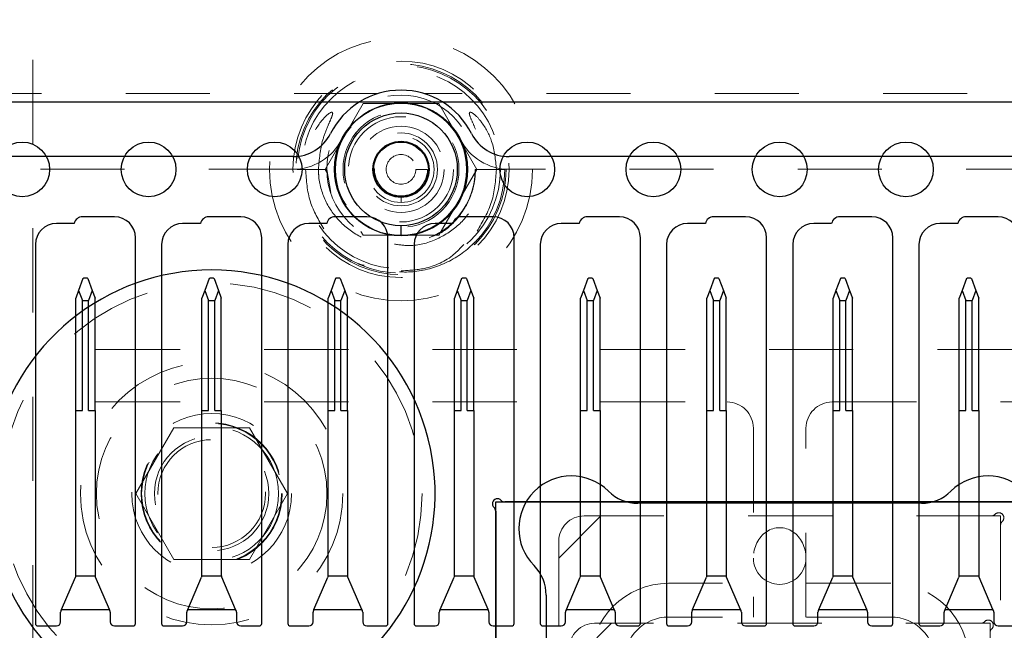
# Model space of a CAD drawing. Header units: inches. Extents: x 1880 to 2363, y -453 to -54.
# Tile 757 of 1056: x 1985.263 to 1986.433, y -67.418 to -66.693. Entities that reach past the tile are written whole.
import ezdxf

# ---------------------------------------------------------------- set-up
doc = ezdxf.new("R2010")
doc.units = ezdxf.units.IN
doc.header["$LTSCALE"] = 0.5
doc.header["$MEASUREMENT"] = 0
doc.linetypes.add('HIDDEN', pattern=[0.225, 0.15, -0.075])
for name, color, linetype in [('APP-M-S', 30, 'Continuous'), ('DIE-M-S', 8, 'Continuous'), ('DIE-M-S2', 1, 'Continuous'), ('DIE-M-S3', 8, 'Continuous'), ('DSS-M-S', 53, 'Continuous'), ('PAD-M-S', 135, 'Continuous'), ('RAI-M-S', 8, 'Continuous'), ('SID-M-D', 42, 'Continuous'), ('ST1-M-S', 193, 'Continuous'), ('ST2-M-S', 193, 'Continuous'), ('SVD-M-S', 8, 'Continuous'), ('SVF-M-S', 8, 'Continuous')]:
    doc.layers.add(name, color=color, linetype=linetype)

# ---------------------------------------------------------------- blocks, each defined once
blk = doc.blocks.new('STRIP')
at = {"layer": 'APP-M-S', "linetype": 'Continuous', "lineweight": 25}
for p, q in [((1951.3505, -66.7911), (1936.8505, -66.7911)), ((1948.31, -66.9274), (1948.272, -66.9274)), ((1948.46, -66.9274), (1948.422, -66.9274)), ((1948.61, -66.9274), (1948.572, -66.9274)), ((1948.76, -66.9274), (1948.722, -66.9274)), ((1948.91, -66.9274), (1948.872, -66.9274)), ((1949.06, -66.9274), (1949.022, -66.9274)), ((1949.21, -66.9274), (1949.172, -66.9274)), ((1949.36, -66.9274), (1949.322, -66.9274)), ((1948.2622, -66.9354), (1948.241, -66.9354)), ((1948.4122, -66.9354), (1948.391, -66.9354)), ((1948.5622, -66.9354), (1948.541, -66.9354)), ((1948.7122, -66.9354), (1948.691, -66.9354)), ((1948.8622, -66.9354), (1948.841, -66.9354)), ((1949.0122, -66.9354), (1948.991, -66.9354)), ((1949.1622, -66.9354), (1949.141, -66.9354)), ((1949.3122, -66.9354), (1949.291, -66.9354)), ((1948.216, -66.9604), (1948.216, -67.4103)), ((1948.335, -67.4103), (1948.335, -66.9524)), ((1948.366, -66.9604), (1948.366, -67.4103)), ((1948.485, -67.4103), (1948.485, -66.9524)), ((1948.516, -66.9604), (1948.516, -67.4103)), ((1948.635, -67.4103), (1948.635, -66.9524)), ((1948.666, -66.9604), (1948.666, -67.4103)), ((1948.785, -67.4103), (1948.785, -66.9524)), ((1948.816, -66.9604), (1948.816, -67.4103)), ((1948.935, -67.4103), (1948.935, -66.9524)), ((1948.966, -66.9604), (1948.966, -67.4103)), ((1949.085, -67.4103), (1949.085, -66.9524)), ((1949.116, -66.9604), (1949.116, -67.4103)), ((1949.235, -67.4103), (1949.235, -66.9524)), ((1949.266, -66.9604), (1949.266, -67.4103)), ((1948.2726, -67.0007), (1948.2674, -67.0148)), ((1948.2726, -67.0007), (1948.2736, -66.9999)), ((1948.2736, -66.9999), (1948.2774, -66.9999)), ((1948.2774, -66.9999), (1948.2784, -67.0007)), ((1948.2784, -67.0007), (1948.2836, -67.0148)), ((1948.4226, -67.0007), (1948.4174, -67.0148)), ((1948.4226, -67.0007), (1948.4236, -66.9999)), ((1948.4236, -66.9999), (1948.4274, -66.9999)), ((1948.4274, -66.9999), (1948.4284, -67.0007)), ((1948.4284, -67.0007), (1948.4336, -67.0148)), ((1948.5726, -67.0007), (1948.5674, -67.0148)), ((1948.5726, -67.0007), (1948.5736, -66.9999)), ((1948.5736, -66.9999), (1948.5774, -66.9999)), ((1948.5774, -66.9999), (1948.5784, -67.0007)), ((1948.5784, -67.0007), (1948.5836, -67.0148)), ((1948.7226, -67.0007), (1948.7174, -67.0148)), ((1948.7226, -67.0007), (1948.7236, -66.9999)), ((1948.7236, -66.9999), (1948.7274, -66.9999)), ((1948.7274, -66.9999), (1948.7284, -67.0007)), ((1948.7284, -67.0007), (1948.7336, -67.0148)), ((1948.8726, -67.0007), (1948.8674, -67.0148)), ((1948.8726, -67.0007), (1948.8736, -66.9999)), ((1948.8736, -66.9999), (1948.8774, -66.9999)), ((1948.8774, -66.9999), (1948.8784, -67.0007)), ((1948.8784, -67.0007), (1948.8836, -67.0148)), ((1949.0226, -67.0007), (1949.0174, -67.0148)), ((1949.0226, -67.0007), (1949.0236, -66.9999)), ((1949.0236, -66.9999), (1949.0274, -66.9999)), ((1949.0274, -66.9999), (1949.0284, -67.0007)), ((1949.0284, -67.0007), (1949.0336, -67.0148)), ((1949.1726, -67.0007), (1949.1674, -67.0148)), ((1949.1726, -67.0007), (1949.1736, -66.9999)), ((1949.1736, -66.9999), (1949.1774, -66.9999)), ((1949.1774, -66.9999), (1949.1784, -67.0007)), ((1949.1784, -67.0007), (1949.1836, -67.0148)), ((1949.3226, -67.0007), (1949.3174, -67.0148)), ((1949.3226, -67.0007), (1949.3236, -66.9999)), ((1949.3236, -66.9999), (1949.3274, -66.9999)), ((1949.3274, -66.9999), (1949.3284, -67.0007)), ((1949.3284, -67.0007), (1949.3336, -67.0148)), ((1948.2674, -67.0148), (1948.264, -67.0242)), ((1948.2674, -67.0148), (1948.2719, -67.027)), ((1948.2836, -67.0148), (1948.2792, -67.027)), ((1948.2836, -67.0148), (1948.287, -67.0242)), ((1948.4174, -67.0148), (1948.414, -67.0242)), ((1948.4174, -67.0148), (1948.4219, -67.027)), ((1948.4336, -67.0148), (1948.4292, -67.027)), ((1948.4336, -67.0148), (1948.437, -67.0242)), ((1948.5674, -67.0148), (1948.564, -67.0242)), ((1948.5674, -67.0148), (1948.5719, -67.027)), ((1948.5836, -67.0148), (1948.5792, -67.027)), ((1948.5836, -67.0148), (1948.587, -67.0242)), ((1948.7174, -67.0148), (1948.714, -67.0242)), ((1948.7174, -67.0148), (1948.7219, -67.027)), ((1948.7336, -67.0148), (1948.7292, -67.027)), ((1948.7336, -67.0148), (1948.737, -67.0242)), ((1948.8674, -67.0148), (1948.864, -67.0242)), ((1948.8674, -67.0148), (1948.8719, -67.027)), ((1948.8836, -67.0148), (1948.8792, -67.027)), ((1948.8836, -67.0148), (1948.887, -67.0242)), ((1949.0174, -67.0148), (1949.014, -67.0242)), ((1949.0174, -67.0148), (1949.0219, -67.027)), ((1949.0336, -67.0148), (1949.0292, -67.027)), ((1949.0336, -67.0148), (1949.037, -67.0242)), ((1949.1674, -67.0148), (1949.164, -67.0242)), ((1949.1674, -67.0148), (1949.1719, -67.027)), ((1949.1836, -67.0148), (1949.1792, -67.027)), ((1949.1836, -67.0148), (1949.187, -67.0242)), ((1949.3174, -67.0148), (1949.314, -67.0242)), ((1949.3174, -67.0148), (1949.3219, -67.027)), ((1949.3336, -67.0148), (1949.3292, -67.027)), ((1949.3336, -67.0148), (1949.337, -67.0242)), ((1948.264, -67.1574), (1948.264, -67.0242)), ((1948.2719, -67.1574), (1948.2719, -67.027)), ((1948.2719, -67.027), (1948.2792, -67.027)), ((1948.2792, -67.1574), (1948.2792, -67.027)), ((1948.287, -67.1574), (1948.287, -67.0242)), ((1948.414, -67.1574), (1948.414, -67.0242)), ((1948.4219, -67.1574), (1948.4219, -67.027)), ((1948.4219, -67.027), (1948.4292, -67.027)), ((1948.4292, -67.1574), (1948.4292, -67.027)), ((1948.437, -67.1574), (1948.437, -67.0242)), ((1948.564, -67.1574), (1948.564, -67.0242)), ((1948.5719, -67.1574), (1948.5719, -67.027)), ((1948.5719, -67.027), (1948.5792, -67.027)), ((1948.5792, -67.1574), (1948.5792, -67.027)), ((1948.587, -67.1574), (1948.587, -67.0242)), ((1948.714, -67.1574), (1948.714, -67.0242)), ((1948.7219, -67.1574), (1948.7219, -67.027)), ((1948.7219, -67.027), (1948.7292, -67.027)), ((1948.7292, -67.1574), (1948.7292, -67.027)), ((1948.737, -67.1574), (1948.737, -67.0242)), ((1948.864, -67.1574), (1948.864, -67.0242)), ((1948.8719, -67.1574), (1948.8719, -67.027)), ((1948.8719, -67.027), (1948.8792, -67.027)), ((1948.8792, -67.1574), (1948.8792, -67.027)), ((1948.887, -67.1574), (1948.887, -67.0242)), ((1949.014, -67.1574), (1949.014, -67.0242)), ((1949.0219, -67.1574), (1949.0219, -67.027)), ((1949.0219, -67.027), (1949.0292, -67.027)), ((1949.0292, -67.1574), (1949.0292, -67.027)), ((1949.037, -67.1574), (1949.037, -67.0242)), ((1949.164, -67.1574), (1949.164, -67.0242)), ((1949.1719, -67.1574), (1949.1719, -67.027)), ((1949.1719, -67.027), (1949.1792, -67.027)), ((1949.1792, -67.1574), (1949.1792, -67.027)), ((1949.187, -67.1574), (1949.187, -67.0242)), ((1949.314, -67.1574), (1949.314, -67.0242)), ((1949.3219, -67.1574), (1949.3219, -67.027)), ((1949.3219, -67.027), (1949.3292, -67.027)), ((1949.3292, -67.1574), (1949.3292, -67.027)), ((1949.337, -67.1574), (1949.337, -67.0242)), ((1948.264, -67.3532), (1948.264, -67.1574)), ((1948.264, -67.1574), (1948.2719, -67.1574)), ((1948.2792, -67.1574), (1948.287, -67.1574)), ((1948.287, -67.1574), (1948.287, -67.3532)), ((1948.414, -67.3532), (1948.414, -67.1574)), ((1948.414, -67.1574), (1948.4219, -67.1574)), ((1948.4292, -67.1574), (1948.437, -67.1574)), ((1948.437, -67.1574), (1948.437, -67.3532)), ((1948.564, -67.3532), (1948.564, -67.1574)), ((1948.564, -67.1574), (1948.5719, -67.1574)), ((1948.5792, -67.1574), (1948.587, -67.1574)), ((1948.587, -67.1574), (1948.587, -67.3532)), ((1948.714, -67.3532), (1948.714, -67.1574)), ((1948.714, -67.1574), (1948.7219, -67.1574)), ((1948.7292, -67.1574), (1948.737, -67.1574)), ((1948.737, -67.1574), (1948.737, -67.3532)), ((1948.864, -67.1574), (1948.8719, -67.1574)), ((1948.864, -67.3532), (1948.864, -67.1574)), ((1948.8792, -67.1574), (1948.887, -67.1574)), ((1948.887, -67.1574), (1948.887, -67.3532)), ((1949.014, -67.3532), (1949.014, -67.1574)), ((1949.014, -67.1574), (1949.0219, -67.1574)), ((1949.0292, -67.1574), (1949.037, -67.1574)), ((1949.037, -67.1574), (1949.037, -67.3532)), ((1949.164, -67.3532), (1949.164, -67.1574)), ((1949.164, -67.1574), (1949.1719, -67.1574)), ((1949.1792, -67.1574), (1949.187, -67.1574)), ((1949.187, -67.1574), (1949.187, -67.3532)), ((1949.314, -67.3532), (1949.314, -67.1574)), ((1949.314, -67.1574), (1949.3219, -67.1574)), ((1949.3292, -67.1574), (1949.337, -67.1574)), ((1949.337, -67.1574), (1949.337, -67.3532)), ((1948.247, -67.3936), (1948.2636, -67.3552)), ((1948.2639, -67.3543), (1948.2636, -67.3552)), ((1948.2871, -67.3543), (1948.2639, -67.3543)), ((1948.2874, -67.3552), (1948.2871, -67.3543)), ((1948.304, -67.3936), (1948.2874, -67.3552)), ((1948.397, -67.3936), (1948.4136, -67.3552)), ((1948.4139, -67.3543), (1948.4136, -67.3552)), ((1948.4371, -67.3543), (1948.4139, -67.3543)), ((1948.4374, -67.3552), (1948.4371, -67.3543)), ((1948.454, -67.3936), (1948.4374, -67.3552)), ((1948.547, -67.3936), (1948.5636, -67.3552)), ((1948.5639, -67.3543), (1948.5636, -67.3552)), ((1948.5871, -67.3543), (1948.5639, -67.3543)), ((1948.5874, -67.3552), (1948.5871, -67.3543)), ((1948.604, -67.3936), (1948.5874, -67.3552)), ((1948.697, -67.3936), (1948.7136, -67.3552)), ((1948.7139, -67.3543), (1948.7136, -67.3552)), ((1948.7371, -67.3543), (1948.7139, -67.3543)), ((1948.7374, -67.3552), (1948.7371, -67.3543)), ((1948.754, -67.3936), (1948.7374, -67.3552)), ((1948.847, -67.3936), (1948.8636, -67.3552)), ((1948.8639, -67.3543), (1948.8636, -67.3552)), ((1948.8871, -67.3543), (1948.8639, -67.3543)), ((1948.8874, -67.3552), (1948.8871, -67.3543)), ((1948.904, -67.3936), (1948.8874, -67.3552)), ((1948.997, -67.3936), (1949.0136, -67.3552)), ((1949.0139, -67.3543), (1949.0136, -67.3552)), ((1949.0371, -67.3543), (1949.0139, -67.3543)), ((1949.0374, -67.3552), (1949.0371, -67.3543)), ((1949.054, -67.3936), (1949.0374, -67.3552)), ((1949.147, -67.3936), (1949.1636, -67.3552)), ((1949.1639, -67.3543), (1949.1636, -67.3552)), ((1949.1871, -67.3543), (1949.1639, -67.3543)), ((1949.1874, -67.3552), (1949.1871, -67.3543)), ((1949.204, -67.3936), (1949.1874, -67.3552)), ((1949.297, -67.3936), (1949.3136, -67.3552)), ((1949.3139, -67.3543), (1949.3136, -67.3552)), ((1949.3371, -67.3543), (1949.3139, -67.3543)), ((1949.3374, -67.3552), (1949.3371, -67.3543)), ((1949.354, -67.3936), (1949.3374, -67.3552)), ((1948.247, -67.3936), (1948.2464, -67.395)), ((1948.247, -67.3936), (1948.304, -67.3936)), ((1948.3046, -67.395), (1948.304, -67.3936)), ((1948.397, -67.3936), (1948.3964, -67.395)), ((1948.397, -67.3936), (1948.454, -67.3936)), ((1948.4546, -67.395), (1948.454, -67.3936)), ((1948.547, -67.3936), (1948.5464, -67.395)), ((1948.547, -67.3936), (1948.604, -67.3936)), ((1948.6046, -67.395), (1948.604, -67.3936)), ((1948.697, -67.3936), (1948.6964, -67.395)), ((1948.697, -67.3936), (1948.754, -67.3936)), ((1948.7546, -67.395), (1948.754, -67.3936)), ((1948.847, -67.3936), (1948.8464, -67.395)), ((1948.847, -67.3936), (1948.904, -67.3936)), ((1948.9046, -67.395), (1948.904, -67.3936)), ((1948.997, -67.3936), (1948.9964, -67.395)), ((1948.997, -67.3936), (1949.054, -67.3936)), ((1949.0546, -67.395), (1949.054, -67.3936)), ((1949.147, -67.3936), (1949.1464, -67.395)), ((1949.147, -67.3936), (1949.204, -67.3936)), ((1949.2046, -67.395), (1949.204, -67.3936)), ((1949.297, -67.3936), (1949.2964, -67.395)), ((1949.297, -67.3936), (1949.354, -67.3936)), ((1949.3546, -67.395), (1949.354, -67.3936)), ((1948.246, -67.4083), (1948.246, -67.397)), ((1948.305, -67.397), (1948.305, -67.4083)), ((1948.396, -67.4083), (1948.396, -67.397)), ((1948.455, -67.397), (1948.455, -67.4083)), ((1948.546, -67.4083), (1948.546, -67.397)), ((1948.605, -67.397), (1948.605, -67.4083)), ((1948.696, -67.4083), (1948.696, -67.397)), ((1948.755, -67.397), (1948.755, -67.4083)), ((1948.846, -67.4083), (1948.846, -67.397)), ((1948.905, -67.397), (1948.905, -67.4083)), ((1948.996, -67.4083), (1948.996, -67.397)), ((1949.055, -67.397), (1949.055, -67.4083)), ((1949.146, -67.4083), (1949.146, -67.397)), ((1949.205, -67.397), (1949.205, -67.4083)), ((1949.296, -67.4083), (1949.296, -67.397)), ((1949.355, -67.397), (1949.355, -67.4083)), ((1948.219, -67.4133), (1948.241, -67.4133)), ((1948.31, -67.4133), (1948.332, -67.4133)), ((1948.369, -67.4133), (1948.391, -67.4133)), ((1948.46, -67.4133), (1948.482, -67.4133)), ((1948.519, -67.4133), (1948.541, -67.4133)), ((1948.61, -67.4133), (1948.632, -67.4133)), ((1948.669, -67.4133), (1948.691, -67.4133)), ((1948.76, -67.4133), (1948.782, -67.4133)), ((1948.819, -67.4133), (1948.841, -67.4133)), ((1948.91, -67.4133), (1948.932, -67.4133)), ((1948.969, -67.4133), (1948.991, -67.4133)), ((1949.06, -67.4133), (1949.082, -67.4133)), ((1949.119, -67.4133), (1949.141, -67.4133)), ((1949.21, -67.4133), (1949.232, -67.4133)), ((1949.269, -67.4133), (1949.291, -67.4133)), ((1949.36, -67.4133), (1949.382, -67.4133))]:
    blk.add_line(p, q, dxfattribs=at)
for centre in [(1948.2005, -66.8711), (1948.3505, -66.8711), (1948.5005, -66.8711), (1948.6505, -66.8711), (1948.8005, -66.8711), (1948.9505, -66.8711), (1949.1005, -66.8711), (1949.2505, -66.8711)]:
    blk.add_circle(centre, 0.0325, dxfattribs=at)
for centre, radius, start, end in [((1948.272, -66.9374), 0.01, 90, 168.463), ((1948.31, -66.9524), 0.025, 0, 90), ((1948.422, -66.9374), 0.01, 90, 168.463), ((1948.46, -66.9524), 0.025, 0, 90), ((1948.572, -66.9374), 0.01, 90, 168.463), ((1948.61, -66.9524), 0.025, 0, 90), ((1948.722, -66.9374), 0.01, 90, 168.463), ((1948.76, -66.9524), 0.025, 0, 90), ((1948.872, -66.9374), 0.01, 90, 168.463), ((1948.91, -66.9524), 0.025, 0, 90), ((1949.022, -66.9374), 0.01, 90, 168.463), ((1949.06, -66.9524), 0.025, 0, 90), ((1949.172, -66.9374), 0.01, 90, 168.463), ((1949.21, -66.9524), 0.025, 0, 90), ((1949.322, -66.9374), 0.01, 90, 168.463), ((1949.36, -66.9524), 0.025, 0, 90), ((1948.241, -66.9604), 0.025, 90, 180), ((1948.391, -66.9604), 0.025, 90, 180), ((1948.541, -66.9604), 0.025, 90, 180), ((1948.691, -66.9604), 0.025, 90, 180), ((1948.841, -66.9604), 0.025, 90, 180), ((1948.991, -66.9604), 0.025, 90, 180), ((1949.141, -66.9604), 0.025, 90, 180), ((1949.291, -66.9604), 0.025, 90, 180), ((1948.259, -67.3532), 0.005, 348.0543, 0), ((1948.292, -67.3532), 0.005, 180, 191.9457), ((1948.409, -67.3532), 0.005, 348.0543, 0), ((1948.442, -67.3532), 0.005, 180, 191.9457), ((1948.559, -67.3532), 0.005, 348.0543, 0), ((1948.592, -67.3532), 0.005, 180, 191.9457), ((1948.709, -67.3532), 0.005, 348.0543, 0), ((1948.742, -67.3532), 0.005, 180, 191.9457), ((1948.859, -67.3532), 0.005, 348.0543, 0), ((1948.892, -67.3532), 0.005, 180, 191.9457), ((1949.009, -67.3532), 0.005, 348.0543, 0), ((1949.042, -67.3532), 0.005, 180, 191.9457), ((1949.159, -67.3532), 0.005, 348.0543, 0), ((1949.192, -67.3532), 0.005, 180, 191.9457), ((1949.309, -67.3532), 0.005, 348.0543, 0), ((1949.342, -67.3532), 0.005, 180, 191.9457), ((1948.251, -67.397), 0.005, 156.6115, 180), ((1948.3, -67.397), 0.005, 0, 23.3885), ((1948.401, -67.397), 0.005, 156.6115, 180), ((1948.45, -67.397), 0.005, 0, 23.3885), ((1948.551, -67.397), 0.005, 156.6115, 180), ((1948.6, -67.397), 0.005, 0, 23.3885), ((1948.701, -67.397), 0.005, 156.6115, 180), ((1948.75, -67.397), 0.005, 0, 23.3885), ((1948.851, -67.397), 0.005, 156.6115, 180), ((1948.9, -67.397), 0.005, 0, 23.3885), ((1949.001, -67.397), 0.005, 156.6115, 180), ((1949.05, -67.397), 0.005, 0, 23.3885), ((1949.151, -67.397), 0.005, 156.6115, 180), ((1949.2, -67.397), 0.005, 0, 23.3885), ((1949.301, -67.397), 0.005, 156.6115, 180), ((1949.35, -67.397), 0.005, 0, 23.3885), ((1948.219, -67.4103), 0.003, 180, 270), ((1948.241, -67.4083), 0.005, 270, 0), ((1948.31, -67.4083), 0.005, 180, 270), ((1948.332, -67.4103), 0.003, 270, 0), ((1948.369, -67.4103), 0.003, 180, 270), ((1948.391, -67.4083), 0.005, 270, 0), ((1948.46, -67.4083), 0.005, 180, 270), ((1948.482, -67.4103), 0.003, 270, 0), ((1948.519, -67.4103), 0.003, 180, 270), ((1948.541, -67.4083), 0.005, 270, 0), ((1948.61, -67.4083), 0.005, 180, 270), ((1948.632, -67.4103), 0.003, 270, 0), ((1948.669, -67.4103), 0.003, 180, 270), ((1948.691, -67.4083), 0.005, 270, 0), ((1948.76, -67.4083), 0.005, 180, 270), ((1948.782, -67.4103), 0.003, 270, 0), ((1948.819, -67.4103), 0.003, 180, 270), ((1948.841, -67.4083), 0.005, 270, 0), ((1948.91, -67.4083), 0.005, 180, 270), ((1948.932, -67.4103), 0.003, 270, 0), ((1948.969, -67.4103), 0.003, 180, 270), ((1948.991, -67.4083), 0.005, 270, 0), ((1949.06, -67.4083), 0.005, 180, 270), ((1949.082, -67.4103), 0.003, 270, 0), ((1949.119, -67.4103), 0.003, 180, 270), ((1949.141, -67.4083), 0.005, 270, 0), ((1949.21, -67.4083), 0.005, 180, 270), ((1949.232, -67.4103), 0.003, 270, 0), ((1949.269, -67.4103), 0.003, 180, 270), ((1949.291, -67.4083), 0.005, 270, 0), ((1949.36, -67.4083), 0.005, 180, 270)]:
    blk.add_arc(centre, radius, start, end, dxfattribs=at)

msp = doc.modelspace()

# ---------------------------------------------------------------- linework, layer by layer
at = {"layer": 'DIE-M-S', "linetype": 'Continuous', "lineweight": 25}
for p, q in [((1986.4926, -67.26607), (1985.83951, -67.26607)), ((1985.82856, -67.27702), (1985.82856, -67.87878))]:
    msp.add_line(p, q, dxfattribs=at)
msp.add_circle((1985.71606, -66.87107), 0.079, dxfattribs=at)
for centre, start, end in [((1985.83068, -67.26819), 42.59227, 227.40773), ((1985.83951, -67.26007), 222.59227, 270), ((1985.82256, -67.27702), 0, 47.40773)]:
    msp.add_arc(centre, 0.006, start, end, dxfattribs=at)
at = {"layer": 'DIE-M-S2', "linetype": 'Continuous', "lineweight": 25}
for p, q in [((1985.82856, -67.26607), (1986.50356, -67.26607)), ((1985.82856, -67.87878), (1985.82856, -67.26607))]:
    msp.add_line(p, q, dxfattribs=at)
at = {"layer": 'DIE-M-S3', "linetype": 'HIDDEN', "lineweight": 18}
for p, q in [((1985.74952, -66.87107), (1985.74952, -66.87107)), ((1985.75937, -66.87107), (1985.75937, -66.87107)), ((1985.78496, -66.87107), (1985.78496, -66.87107)), ((1985.7948, -66.87107), (1985.7948, -66.87107)), ((1985.71606, -66.98918), (1985.71606, -66.98918)), ((1986.85356, -67.08482), (1984.95356, -67.08482)), ((1984.95356, -67.14732), (1986.10356, -67.14732)), ((1986.22856, -67.14732), (1986.85356, -67.14732)), ((1986.13481, -67.17857), (1986.13481, -67.40268)), ((1986.19731, -67.40268), (1986.19731, -67.17857)), ((1986.29806, -67.40268), (1986.03406, -67.40268))]:
    msp.add_line(p, q, dxfattribs=at)
for radius in [0.125, 0.11811, 0.0689, 0.04331]:
    msp.add_circle((1985.71606, -66.87107), radius, dxfattribs=at)
at = {"layer": 'DIE-M-S3', "linetype": 'Continuous', "lineweight": 25}
for radius in [0.07874, 0.06693, 0.03346]:
    msp.add_circle((1985.71606, -66.87107), radius, dxfattribs=at)
at = {"layer": 'DIE-M-S3', "linetype": 'HIDDEN', "lineweight": 18}
for centre, radius, start, end in [((1986.10356, -67.17857), 0.03125, 0, 90), ((1986.22856, -67.17857), 0.03125, 90, 180), ((1986.16606, -67.33268), 0.03125, 180, 0), ((1986.03406, -67.45568), 0.053, 90, 180), ((1986.29806, -67.45568), 0.053, 0, 90)]:
    msp.add_arc(centre, radius, start, end, dxfattribs=at)
msp.add_ellipse((1986.16606, -67.33268), major_axis=(0, -0.03608), ratio=0.8660254, start_param=1.5707963, end_param=4.712389, dxfattribs=at)
at = {"layer": 'DIE-M-S3', "linetype": 'Continuous', "lineweight": 25}
msp.add_open_spline([(1985.71606, -66.94981), (1985.71606, -66.9496), (1985.71606, -66.94916), (1985.71606, -66.94597), (1985.71606, -66.942), (1985.71606, -66.93929), (1985.71606, -66.93799)], degree=3, knots=[0, 0, 0, 0, 0.2702613, 0.5624294, 0.7897364, 1, 1, 1, 1], dxfattribs=at)
at = {"layer": 'DSS-M-S', "linetype": 'HIDDEN', "lineweight": 18}
msp.add_line((1986.29806, -67.36268), (1986.03406, -67.36268), dxfattribs=at)
msp.add_circle((1985.71606, -66.87107), 0.1285, dxfattribs=at)
for centre, start, end in [((1986.03406, -67.45568), 90, 180), ((1986.29806, -67.45568), 0, 90)]:
    msp.add_arc(centre, 0.093, start, end, dxfattribs=at)
at = {"layer": 'PAD-M-S', "linetype": 'HIDDEN', "lineweight": 18}
for p, q in [((1985.95356, -67.28268), (1985.90356, -67.33268)), ((1986.42856, -67.28268), (1985.93356, -67.28268)), ((1986.42856, -67.98268), (1986.42856, -67.28268)), ((1985.90356, -67.31268), (1985.90356, -67.98268))]:
    msp.add_line(p, q, dxfattribs=at)
msp.add_circle((1985.49106, -67.25607), 0.068, dxfattribs=at)
for centre, radius, start, end in [((1985.93356, -67.31268), 0.03, 90, 180), ((1986.4176, -67.27668), 0.006, 270, 317.40773), ((1986.42644, -67.2848), 0.006, 312.59227, 137.40773), ((1986.43456, -67.29364), 0.006, 132.59227, 180)]:
    msp.add_arc(centre, radius, start, end, dxfattribs=at)
at = {"layer": 'RAI-M-S', "linetype": 'HIDDEN', "lineweight": 18}
for p, q in [((1985.68893, -66.78107), (1985.14319, -66.78107)), ((1986.58893, -66.78107), (1985.74319, -66.78107))]:
    msp.add_line(p, q, dxfattribs=at)
at = {"layer": 'RAI-M-S', "linetype": 'Continuous', "lineweight": 25}
for p, q in [((1985.58761, -66.85597), (1985.2445, -66.85597)), ((1986.48761, -66.85597), (1985.8445, -66.85597))]:
    msp.add_line(p, q, dxfattribs=at)
for centre, radius, start, end in [((1985.71606, -66.87107), 0.094, 26.87743, 153.12257), ((1985.58761, -66.80597), 0.05, 270, 333.12257), ((1985.8445, -66.80597), 0.05, 206.87743, 270)]:
    msp.add_arc(centre, radius, start, end, dxfattribs=at)
at = {"layer": 'ST1-M-S', "linetype": 'Continuous', "lineweight": 25}
for p, q in [((1986.33446, -67.26768), (1985.99766, -67.26768)), ((1985.88856, -67.37678), (1985.88856, -67.88858))]:
    msp.add_line(p, q, dxfattribs=at)
for centre, radius, start, end in [((1985.49106, -67.25607), 0.2655, 293.29593, 246.70407), ((1985.91856, -67.29768), 0.0625, 45.32539, 224.67461), ((1986.41356, -67.29768), 0.0625, 315.32539, 134.67461), ((1985.99766, -67.21768), 0.05, 225.32539, 270), ((1986.33446, -67.21768), 0.05, 270, 314.67461), ((1985.83856, -67.37678), 0.05, 0, 44.67461)]:
    msp.add_arc(centre, radius, start, end, dxfattribs=at)
at = {"layer": 'ST2-M-S', "linetype": 'HIDDEN', "lineweight": 18}
for p, q in [((1985.27856, -65.74107), (1985.27856, -68.99107)), ((1985.71606, -66.81988), (1985.71606, -66.81988)), ((1985.71606, -66.83957), (1985.71606, -66.83957)), ((1985.58761, -66.87097), (1985.27856, -66.87097)), ((1985.73367, -66.87107), (1985.74755, -66.87107)), ((1986.48761, -66.87097), (1985.8445, -66.87097)), ((1985.96606, -67.41018), (1985.91606, -67.46018)), ((1986.41606, -67.41018), (1985.94606, -67.41018)), ((1986.41606, -67.85518), (1986.41606, -67.41018))]:
    msp.add_line(p, q, dxfattribs=at)
for radius in [0.0625, 0.05118, 0.03937, 0.0315, 0.0315, 0.01761]:
    msp.add_circle((1985.71606, -66.87107), radius, dxfattribs=at)
for centre, radius, start, end in [((1985.71606, -66.87107), 0.079, 26.87743, 153.12257), ((1985.58761, -66.80597), 0.065, 270, 333.12257), ((1985.8445, -66.80597), 0.065, 206.87743, 270), ((1986.41394, -67.4123), 0.006, 312.59227, 137.40773), ((1985.94606, -67.44018), 0.03, 90, 180), ((1986.4051, -67.40418), 0.006, 270, 317.40773), ((1986.42206, -67.42114), 0.006, 132.59227, 180)]:
    msp.add_arc(centre, radius, start, end, dxfattribs=at)
msp.add_open_spline([(1985.71606, -66.91044), (1985.71606, -66.90932), (1985.71606, -66.907), (1985.71606, -66.90436), (1985.71606, -66.90282), (1985.71606, -66.90265), (1985.71606, -66.90256)], degree=3, knots=[0, 0, 0, 0, 0.2702613, 0.5624294, 0.7897364, 1, 1, 1, 1], dxfattribs=at)
at = {"layer": 'SVD-M-S', "linetype": 'HIDDEN', "lineweight": 18}
for p, q in [((1985.62588, -66.87107), (1985.67097, -66.79297)), ((1985.67097, -66.79297), (1985.76115, -66.79297)), ((1985.76115, -66.79297), (1985.80624, -66.87107)), ((1985.62781, -66.87107), (1985.59281, -66.87107)), ((1985.62863, -66.87583), (1985.62588, -66.87107)), ((1985.63256, -66.89874), (1985.62781, -66.87107)), ((1985.80624, -66.87107), (1985.76115, -66.94917)), ((1985.83931, -66.87107), (1985.80439, -66.87107)), ((1985.67097, -66.94917), (1985.6685, -66.94489)), ((1985.76115, -66.94917), (1985.67097, -66.94917)), ((1985.76796, -66.94303), (1985.74952, -66.95233))]:
    msp.add_line(p, q, dxfattribs=at)
for radius in [0.15625, 0.12325, 0.08825, 0.078]:
    msp.add_circle((1985.71606, -66.87107), radius, dxfattribs=at)
for points, knots in [([(1985.61794, -66.87107), (1985.61894, -66.85923), (1985.62045, -66.84152), (1985.6279, -66.82229), (1985.632, -66.81301), (1985.63395, -66.80836), (1985.63471, -66.80594), (1985.6349, -66.8047), (1985.63484, -66.80403), (1985.6347, -66.80363), (1985.63446, -66.80338), (1985.63417, -66.80323), (1985.6337, -66.80318), (1985.63253, -66.80343), (1985.62879, -66.8056), (1985.61982, -66.81457), (1985.60811, -66.8343), (1985.603, -66.85581), (1985.60273, -66.86887), (1985.60268, -66.87107)], [0, 0, 0, 0, 0.23796142, 0.35586481, 0.41395627, 0.44300957, 0.45767228, 0.46502019, 0.46814497, 0.47130467, 0.47318958, 0.47507535, 0.47774085, 0.48267955, 0.49891534, 0.56383282, 0.73653813, 0.95560216, 1, 1, 1, 1]), ([(1985.82944, -66.87107), (1985.82837, -66.85982), (1985.82646, -66.83967), (1985.81454, -66.81768), (1985.80496, -66.80689), (1985.80016, -66.80367), (1985.79874, -66.80324), (1985.79826, -66.80318), (1985.79786, -66.80326), (1985.79759, -66.80343), (1985.79738, -66.80371), (1985.79723, -66.80419), (1985.79727, -66.80568), (1985.79909, -66.81096), (1985.80495, -66.82351), (1985.8124, -66.84434), (1985.81358, -66.86204), (1985.81418, -66.87107)], [0, 0, 0, 0, 0.2257023, 0.4042496, 0.4931466, 0.5153527, 0.5191338, 0.5229358, 0.5250771, 0.5272378, 0.5291333, 0.5319246, 0.5373757, 0.5588102, 0.6434775, 0.8183439, 1, 1, 1, 1]), ([(1985.62427, -66.94174), (1985.61812, -66.93125), (1985.60534, -66.90944), (1985.60359, -66.88418), (1985.60268, -66.87107)], [0, 0, 0, 0, 0.48118328, 1, 1, 1, 1]), ([(1985.61794, -66.87107), (1985.61803, -66.87404), (1985.61847, -66.8874), (1985.6257, -66.91102), (1985.64502, -66.93701), (1985.67218, -66.95516), (1985.7035, -66.96329), (1985.73527, -66.96078), (1985.76399, -66.94828), (1985.78681, -66.92737), (1985.79844, -66.90578), (1985.80228, -66.89134), (1985.80345, -66.88494), (1985.80386, -66.8819), (1985.80416, -66.87892), (1985.80434, -66.87668), (1985.80447, -66.87391), (1985.80449, -66.87203), (1985.8045, -66.87107)], [0, 0, 0, 0, 0.0309821, 0.1390962, 0.2504876, 0.3623209, 0.4730784, 0.5820155, 0.6889003, 0.7939871, 0.8989406, 0.9391461, 0.9491777, 0.9666759, 0.9710489, 0.9804409, 0.9899847, 1, 1, 1, 1]), ([(1985.70832, -66.95994), (1985.71498, -66.96084), (1985.73223, -66.96318), (1985.75997, -66.95489), (1985.78709, -66.93708), (1985.80642, -66.91101), (1985.81365, -66.8874), (1985.81408, -66.87404), (1985.81418, -66.87107)], [0, 0, 0, 0, 0.1284288, 0.3324816, 0.5385166, 0.7437376, 0.9429204, 1, 1, 1, 1]), ([(1985.82944, -66.87107), (1985.82849, -66.88416), (1985.82659, -66.91045), (1985.8132, -66.93313), (1985.80648, -66.94451)], [0, 0, 0, 0, 0.4982217, 1, 1, 1, 1]), ([(1985.80431, -66.9571), (1985.80309, -66.95832), (1985.79223, -66.96916), (1985.7677, -66.98526), (1985.72784, -66.99522), (1985.68834, -66.99043), (1985.65994, -66.97942), (1985.64891, -66.96782), (1985.64687, -66.96567)], [0, 0, 0, 0, 0.0296945, 0.2651226, 0.4965645, 0.7242061, 0.9489615, 1, 1, 1, 1]), ([(1985.79074, -66.9602), (1985.78697, -66.96427), (1985.77434, -66.97791), (1985.74764, -66.99002), (1985.72535, -66.99113), (1985.71606, -66.99159)], [0, 0, 0, 0, 0.1988974, 0.665848, 1, 1, 1, 1]), ([(1985.6723, -66.98489), (1985.66991, -66.98466), (1985.66722, -66.98441), (1985.66505, -66.98292), (1985.6648, -66.98274)], [0, 0, 0, 0, 0.8839994, 1, 1, 1, 1])]:
    msp.add_open_spline(points, degree=3, knots=knots, dxfattribs=at)
at = {"layer": 'SVF-M-S', "linetype": 'HIDDEN', "lineweight": 18}
for p, q in [((1985.40085, -67.25607), (1985.44595, -67.17794)), ((1985.44595, -67.17794), (1985.53616, -67.17794)), ((1985.53616, -67.17794), (1985.58127, -67.25607)), ((1985.44595, -67.33419), (1985.40085, -67.25607)), ((1985.58127, -67.25607), (1985.53616, -67.33419)), ((1985.53616, -67.33419), (1985.44595, -67.33419))]:
    msp.add_line(p, q, dxfattribs=at)
for radius in [0.25, 0.156, 0.137, 0.095, 0.08397, 0.0837, 0.08318, 0.0795, 0.06398]:
    msp.add_circle((1985.49106, -67.25607), radius, dxfattribs=at)

# ---------------------------------------------------------------- block references
at = {"layer": 'SID-M-D'}
msp.add_blockref('STRIP', (37.06555, 0), dxfattribs=at)

doc.saveas('drawing.dxf')
